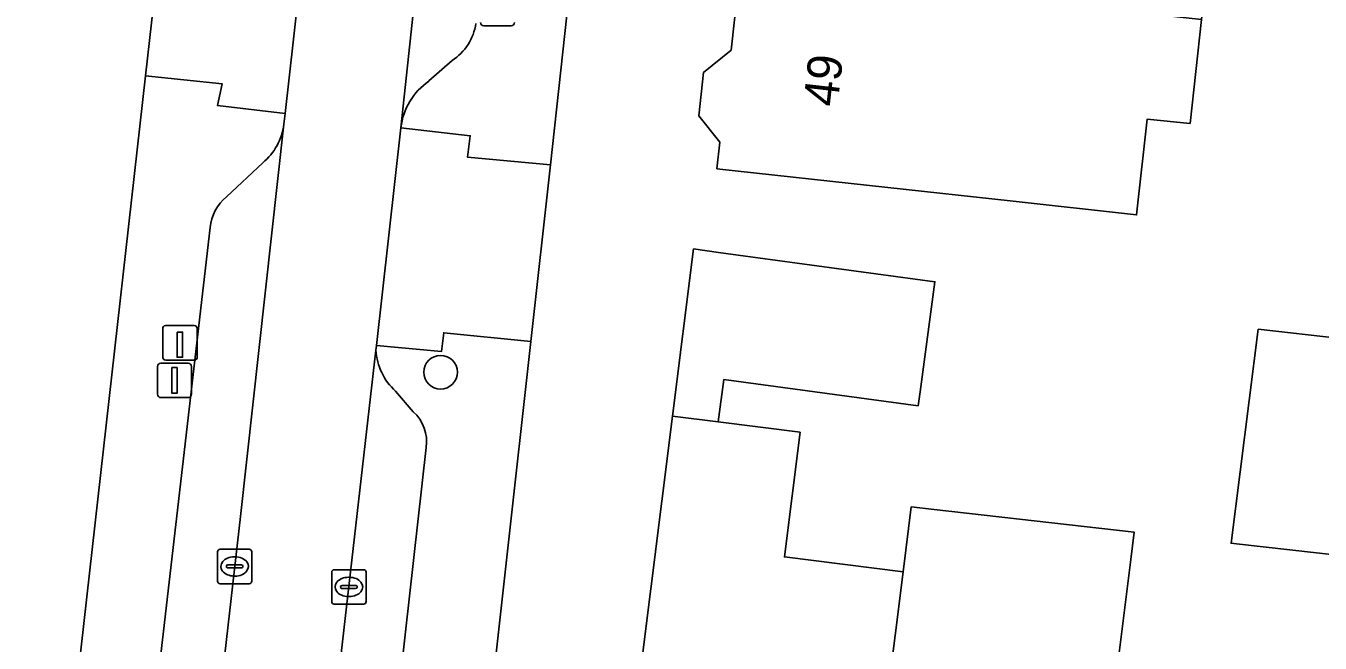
# Model space of a CAD drawing. Extents: x 161258 to 161838, y 380833 to 381727.
# Drawn here: x 161699.84 to 161737.48, y 381359.96 to 381377.89 of the extents above; entities that cross this region are included whole.
import ezdxf

# ---------------------------------------------------------------- set-up
doc = ezdxf.new("R2010")
doc.units = 0
for name, color, linetype in [('IMGEO_Boom', 7, 'Continuous'), ('IMGEO_Erf', 7, 'Continuous'), ('IMGEO_Kolk', 7, 'Continuous'), ('IMGEO_Laadpaal', 7, 'Continuous'), ('IMGEO_Lichtmast', 7, 'Continuous'), ('IMGEO_Pand', 7, 'Continuous'), ('IMGEO_Pand_nummerreeks', 7, 'Continuous'), ('IMGEO_Parkeervlak_open', 7, 'Continuous'), ('IMGEO_Rijbaan_lokaal_open', 7, 'Continuous'), ('IMGEO_Voetpad_open', 7, 'Continuous')]:
    doc.layers.add(name, color=color, linetype=linetype)

msp = doc.modelspace()

# ---------------------------------------------------------------- linework, layer by layer
at = {"layer": 'IMGEO_Boom'}
msp.add_circle((161711.901, 381367.833), 0.489, dxfattribs=at)
at = {"layer": 'IMGEO_Erf'}
for points in [[(161649.876, 381358.212), (161669.686, 381355.721), (161676.646, 381354.846), (161685.778, 381353.698), (161689.572, 381353.221), (161700.55, 381351.841), (161703.323, 381376.439), (161703.682, 381379.623), (161710.363, 381438.89), (161702.199, 381460.88)], [(161722.379, 381440.599), (161722.102, 381438), (161721.934, 381436.431), (161715.1, 381373.857), (161714.528, 381368.72), (161712.463, 381350.189), (161712.163, 381347.496), (161746.295, 381343.062)], [(161717.708, 381359.073), (161718.648, 381366.553), (161719.259, 381371.413), (161719.984, 381371.315), (161726.277, 381370.462), (161725.843, 381367.261), (161725.788, 381366.858), (161720.142, 381367.623), (161719.975, 381366.387), (161722.356, 381366.088), (161721.901, 381362.467), (161725.35, 381362.034), (161725.587, 381363.918), (161726.251, 381363.842), (161732.073, 381363.183), (161731.974, 381362.395), (161731.419, 381357.973)], [(161738.149, 381362.494), (161735.049, 381362.846), (161734.89, 381362.864), (161735.68, 381369.079), (161740.464, 381368.537)]]:
    msp.add_lwpolyline(points, dxfattribs=at)
msp.add_lwpolyline([(161725.536, 381385.156), (161729.808, 381384.687), (161734.687, 381384.152), (161734.377, 381381.323), (161734.025, 381378.077), (161733.694, 381375.059), (161732.446, 381375.183), (161732.141, 381372.404), (161728.465, 381372.807), (161724.907, 381373.197), (161719.936, 381373.743), (161720.021, 381374.52), (161719.41, 381375.282), (161719.548, 381376.544), (161720.353, 381377.19), (161720.625, 381379.67), (161720.691, 381380.268), (161720.079, 381381.03), (161720.225, 381382.362), (161720.995, 381382.98), (161721.267, 381385.625)], close=True, dxfattribs=at)
at = {"layer": 'IMGEO_Kolk'}
for p, q in [((161705.487, 381362.689), (161706.339, 381362.689)), ((161705.412, 381361.763), (161705.412, 381362.615)), ((161705.9, 381362.469), (161705.925, 381362.469)), ((161706.413, 381362.615), (161706.413, 381361.763)), ((161705.671, 381362.183), (161705.671, 381362.195)), ((161706.109, 381362.146), (161705.711, 381362.146)), ((161705.714, 381362.232), (161706.112, 381362.232)), ((161705.923, 381361.909), (161705.898, 381361.909)), ((161706.155, 381362.195), (161706.155, 381362.183)), ((161708.734, 381361.169), (161708.734, 381362.021)), ((161708.809, 381362.095), (161709.661, 381362.095)), ((161709.735, 381362.021), (161709.735, 381361.169)), ((161706.339, 381361.689), (161705.487, 381361.689)), ((161708.993, 381361.589), (161708.993, 381361.601)), ((161709.431, 381361.552), (161709.033, 381361.552)), ((161709.036, 381361.638), (161709.434, 381361.638)), ((161709.222, 381361.875), (161709.247, 381361.875)), ((161709.477, 381361.601), (161709.477, 381361.589)), ((161709.245, 381361.315), (161709.22, 381361.315)), ((161709.661, 381361.095), (161708.809, 381361.095))]:
    msp.add_line(p, q, dxfattribs=at)
for points in [[(161705.487, 381362.689), (161706.339, 381362.689)], [(161705.412, 381361.763), (161705.412, 381362.615)], [(161706.413, 381362.615), (161706.413, 381361.763)], [(161708.734, 381361.169), (161708.734, 381362.021)], [(161708.809, 381362.095), (161709.661, 381362.095)], [(161709.735, 381362.021), (161709.735, 381361.169)], [(161706.339, 381361.689), (161705.487, 381361.689)], [(161709.661, 381361.095), (161708.809, 381361.095)]]:
    msp.add_lwpolyline(points, dxfattribs=at)
for centre, radius, start, end in [((161705.489, 381362.613), 0.0765, 91.552, 178.448), ((161705.489, 381362.613), 0.0765, 91.552, 178.448), ((161706.337, 381362.613), 0.0765, 1.552, 88.448), ((161706.337, 381362.613), 0.0765, 1.552, 88.448), ((161705.711, 381362.192), 0.0403, 85.8775, 175.7526), ((161705.708, 381362.182), 0.0366, 178.938, 274.7102), ((161706.112, 381362.189), 0.043, 264.8664, 352.4533), ((161706.116, 381362.194), 0.0386, 1.7309, 96.639), ((161708.811, 381362.019), 0.0765, 91.552, 178.448), ((161708.811, 381362.019), 0.0765, 91.552, 178.448), ((161709.659, 381362.019), 0.0765, 1.552, 88.448), ((161709.659, 381362.019), 0.0765, 1.552, 88.448), ((161705.489, 381361.765), 0.0765, 181.552, 268.448), ((161705.489, 381361.765), 0.0765, 181.552, 268.448), ((161706.337, 381361.765), 0.0765, 271.552, 358.448), ((161706.337, 381361.765), 0.0765, 271.552, 358.448), ((161709.033, 381361.598), 0.0403, 85.8775, 175.7526), ((161709.03, 381361.588), 0.0366, 178.938, 274.7102), ((161709.434, 381361.595), 0.043, 264.8664, 352.4533), ((161709.438, 381361.6), 0.0386, 1.7309, 96.639), ((161708.811, 381361.171), 0.0765, 181.552, 268.448), ((161708.811, 381361.171), 0.0765, 181.552, 268.448), ((161709.659, 381361.171), 0.0765, 271.552, 358.448), ((161709.659, 381361.171), 0.0765, 271.552, 358.448)]:
    msp.add_arc(centre, radius, start, end, dxfattribs=at)
for centre, major_axis, ratio, start_param, end_param in [((161705.899, 381362.189), (-0.387, 0.002), 0.722429, 4.712389, 7.853982), ((161705.924, 381362.189), (-0.39, 0.002), 0.717154, 1.570796, 4.712389), ((161709.221, 381361.595), (-0.387, 0.002), 0.722429, 4.712389, 7.853982), ((161709.246, 381361.595), (-0.39, 0.002), 0.717154, 1.570796, 4.712389)]:
    msp.add_ellipse(centre, major_axis=major_axis, ratio=ratio, start_param=start_param, end_param=end_param, dxfattribs=at)
at = {"layer": 'IMGEO_Laadpaal'}
for p, q in [((161703.823, 381369.102), (161703.823, 381368.261)), ((161703.823, 381369.102), (161703.823, 381368.261)), ((161704.739, 381369.186), (161703.898, 381369.186)), ((161704.739, 381369.186), (161703.898, 381369.186)), ((161704.823, 381368.27), (161704.823, 381369.111)), ((161704.823, 381368.27), (161704.823, 381369.111)), ((161703.907, 381368.186), (161704.748, 381368.186)), ((161703.907, 381368.186), (161704.748, 381368.186))]:
    msp.add_line(p, q, dxfattribs=at)
msp.add_lwpolyline([(161704.238, 381368.999), (161704.398, 381368.999), (161704.398, 381368.266), (161704.238, 381368.266), (161704.238, 381368.999)], dxfattribs=at)
for centre, start, end in [((161703.901, 381369.108), 92.4484, 184.2845), ((161703.901, 381369.108), 92.4484, 184.2845), ((161704.745, 381369.108), 2.4484, 94.2845), ((161704.745, 381369.108), 2.4484, 94.2845), ((161703.901, 381368.264), 182.4484, 274.2845), ((161703.901, 381368.264), 182.4484, 274.2845), ((161704.745, 381368.264), 272.4484, 4.2845), ((161704.745, 381368.264), 272.4484, 4.2845)]:
    msp.add_arc(centre, 0.0779, start, end, dxfattribs=at)
at = {"layer": 'IMGEO_Lichtmast'}
for p, q in [((161713.95, 381377.893), (161713.16, 381377.893)), ((161713.16, 381377.893), (161713.95, 381377.893)), ((161703.669, 381367.194), (161703.669, 381367.994)), ((161703.669, 381367.994), (161703.669, 381367.194)), ((161703.769, 381368.094), (161704.559, 381368.094)), ((161704.559, 381368.094), (161703.769, 381368.094)), ((161704.659, 381367.994), (161704.659, 381367.194)), ((161704.659, 381367.194), (161704.659, 381367.994)), ((161704.559, 381367.094), (161703.769, 381367.094)), ((161703.769, 381367.094), (161704.559, 381367.094))]:
    msp.add_line(p, q, dxfattribs=at)
msp.add_lwpolyline([(161704.089, 381367.969), (161704.239, 381367.969), (161704.239, 381367.219), (161704.089, 381367.219), (161704.089, 381367.969)], dxfattribs=at)
for centre, start, end in [((161713.16, 381377.993), 180, 270), ((161713.16, 381377.993), 180, 270), ((161713.95, 381377.993), 270, 0), ((161713.95, 381377.993), 270, 0), ((161703.769, 381367.994), 90, 180), ((161703.769, 381367.994), 90, 180), ((161704.559, 381367.994), 0, 90), ((161704.559, 381367.994), 360, 90), ((161703.769, 381367.194), 180, 270), ((161703.769, 381367.194), 180, 270), ((161704.559, 381367.194), 270, 0), ((161704.559, 381367.194), 270, 0)]:
    msp.add_arc(centre, 0.1, start, end, dxfattribs=at)
at = {"layer": 'IMGEO_Pand'}
for points in [[(161734.025, 381378.077), (161729.114, 381378.616), (161729.126, 381378.723), (161720.625, 381379.67), (161720.353, 381377.19), (161719.548, 381376.544), (161719.41, 381375.282), (161720.021, 381374.52), (161719.936, 381373.743), (161724.907, 381373.197), (161728.465, 381372.807), (161732.141, 381372.404), (161732.446, 381375.183), (161733.694, 381375.059)], [(161726.277, 381370.462), (161719.984, 381371.315), (161719.259, 381371.413), (161718.648, 381366.553), (161719.975, 381366.387), (161720.142, 381367.623), (161725.788, 381366.858), (161725.843, 381367.261)], [(161725.35, 381362.034), (161721.901, 381362.467), (161722.356, 381366.088), (161719.975, 381366.387), (161718.648, 381366.553), (161717.708, 381359.073), (161718.337, 381358.995), (161717.52, 381352.479), (161718.092, 381351.742), (161720.549, 381351.434), (161721.151, 381350.659), (161722.507, 381350.489), (161723.291, 381351.098), (161723.964, 381351.013)], [(161731.419, 381357.973), (161731.974, 381362.395), (161732.073, 381363.183), (161726.251, 381363.842), (161725.587, 381363.918), (161725.35, 381362.034), (161723.964, 381351.013), (161724.571, 381350.937), (161725.151, 381350.19), (161726.469, 381350.025), (161727.283, 381350.657), (161729.798, 381350.341), (161730.534, 381350.913), (161731.172, 381356.001), (161734.027, 381355.642), (161734.274, 381357.615)]]:
    msp.add_lwpolyline(points, close=True, dxfattribs=at)
msp.add_lwpolyline([(161740.464, 381368.537), (161735.68, 381369.079), (161734.89, 381362.864), (161735.049, 381362.846), (161738.149, 381362.494)], dxfattribs=at)
at = {"layer": 'IMGEO_Parkeervlak_open'}
for points in [[(161717.434, 381435.638), (161717.229, 381433.087), (161715.817, 381421.255), (161713.952, 381404.688), (161712.933, 381395.246), (161712.637, 381392.502), (161710.748, 381374.936)], [(161711.563, 381376.293), (161712.238, 381376.887)], [(161706.079, 381363.637), (161707.343, 381375.038)], [(161706.728, 381373.916), (161705.678, 381372.928)], [(161705.2, 381372.037), (161703.205, 381354.779)], [(161710.022, 381368.469), (161708.701, 381356.944), (161708.039, 381350.79)], [(161711.107, 381366.685), (161710.589, 381367.283)], [(161710.144, 381353.727), (161711.484, 381365.642)], [(161704.663, 381351.215), (161706.079, 381363.637)]]:
    msp.add_lwpolyline(points, dxfattribs=at)
for centre, radius, start, end in [((161711.379, 381378.197), 1.567, 303.2604, 351.4468), ((161712.656, 381374.713), 1.921, 124.6778, 173.345), ((161705.645, 381375.239), 1.71, 309.3038, 353.2394), ((161706.495, 381371.916), 1.3, 128.9073, 174.6677), ((161711.755, 381368.569), 1.736, 183.3, 227.8028), ((161710.309, 381365.807), 1.186, 352.0017, 47.7438)]:
    msp.add_arc(centre, radius, start, end, dxfattribs=at)
at = {"layer": 'IMGEO_Rijbaan_lokaal_open'}
msp.add_lwpolyline([(161710.037, 381368.604), (161710.748, 381374.936), (161712.637, 381392.502), (161709.333, 381392.858), (161707.873, 381379.766), (161707.378, 381375.352), (161707.343, 381375.038), (161706.079, 381363.637), (161704.663, 381351.215), (161708.039, 381350.79), (161708.701, 381356.944), (161710.022, 381368.469)], close=True, dxfattribs=at)
at = {"layer": 'IMGEO_Voetpad_open'}
for points in [[(161710.748, 381374.936), (161712.763, 381374.702), (161712.684, 381374.08), (161715.1, 381373.857), (161721.934, 381436.431)], [(161712.238, 381376.887), (161711.563, 381376.293)], [(161707.343, 381375.038), (161707.378, 381375.352), (161705.417, 381375.579), (161705.546, 381376.213), (161703.323, 381376.439), (161700.55, 381351.841), (161700.57, 381351.838), (161704.663, 381351.215)], [(161705.678, 381372.928), (161706.728, 381373.916)], [(161703.205, 381354.779), (161705.2, 381372.037)], [(161708.039, 381350.79), (161712.463, 381350.189), (161714.528, 381368.72)], [(161714.528, 381368.72), (161711.992, 381368.979), (161711.926, 381368.434), (161710.037, 381368.604), (161710.022, 381368.469)], [(161710.589, 381367.283), (161711.107, 381366.685)], [(161711.484, 381365.642), (161710.144, 381353.727)]]:
    msp.add_lwpolyline(points, dxfattribs=at)
for points in [[(161707.873, 381379.766), (161705.904, 381379.957), (161705.838, 381379.36), (161703.682, 381379.623), (161703.323, 381376.439), (161705.546, 381376.213), (161705.417, 381375.579), (161707.378, 381375.352)], [(161715.1, 381373.857), (161712.684, 381374.08), (161712.763, 381374.702), (161710.748, 381374.936), (161710.037, 381368.604), (161711.926, 381368.434), (161711.992, 381368.979), (161714.528, 381368.72)]]:
    msp.add_lwpolyline(points, close=True, dxfattribs=at)
for centre, radius, start, end in [((161711.379, 381378.197), 1.567, 303.2604, 351.4468), ((161712.656, 381374.713), 1.921, 124.6778, 173.345), ((161705.645, 381375.239), 1.71, 309.3038, 353.2394), ((161706.495, 381371.916), 1.3, 128.9073, 174.6677), ((161711.755, 381368.569), 1.736, 183.3, 227.8028), ((161710.309, 381365.807), 1.186, 352.0017, 47.7438)]:
    msp.add_arc(centre, radius, start, end, dxfattribs=at)

# ---------------------------------------------------------------- texts
at = {"layer": 'IMGEO_Pand_nummerreeks'}
msp.add_text('49', height=1, rotation=83.5201, dxfattribs=at).set_placement((161723.44, 381375.522))

doc.saveas('drawing.dxf')
